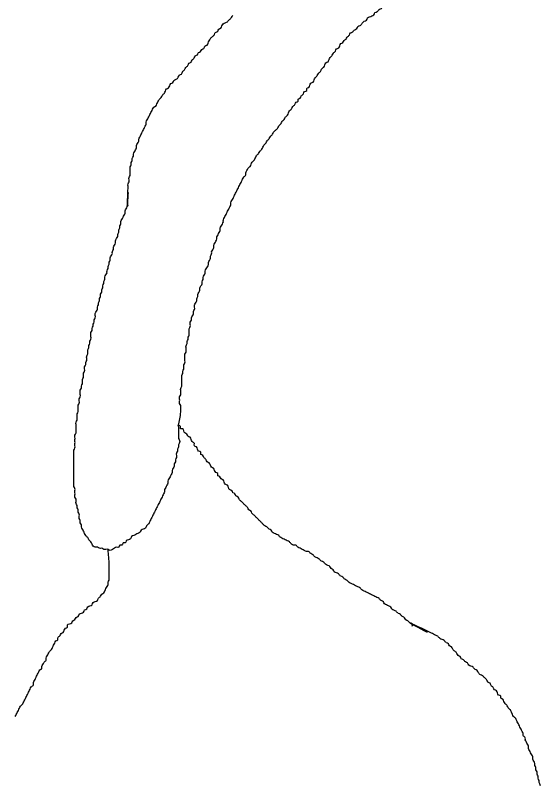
# Model space of a CAD drawing. Extents: x 813775 to 1157140, y 1757555 to 1979907.
# Drawn here: x 1015684 to 1017068, y 1861143 to 1863138 of the extents above; entities that cross this region are included whole.
import ezdxf

# ---------------------------------------------------------------- set-up
doc = ezdxf.new("R2010")
doc.units = 0
doc.layers.add('Level 35', color=7, linetype='Continuous')

msp = doc.modelspace()

# ---------------------------------------------------------------- linework, layer by layer
at = {"layer": 'Level 35'}
for points in [[(1016548.7, 1863075.6), (1016551.5, 1863081.1), (1016557, 1863086.7), (1016559.8, 1863092.3), (1016565.4, 1863095.1), (1016571, 1863100.7), (1016576.6, 1863103.5), (1016579.4, 1863109.1), (1016584.9, 1863111.8), (1016590.5, 1863117.4), (1016596.1, 1863123), (1016601.7, 1863125.8), (1016604.5, 1863131.4), (1016610, 1863134.2), (1016615.6, 1863137), (1016621.2, 1863139.8), (1016624, 1863145.3), (1016629.6, 1863148.1), (1016635.2, 1863153.7), (1016640.7, 1863156.5), (1016646.3, 1863162.1), (1016651.9, 1863164.9), (1016657.5, 1863167.7), (1016663, 1863170.5), (1016668.6, 1863173.3), (1016674.2, 1863176), (1016677, 1863181.6), (1016682.6, 1863184.4), (1016688.2, 1863187.2), (1016693.7, 1863190), (1016696.5, 1863195.6), (1016702.1, 1863198.4)], [(1015978.7, 1862675.1), (1015976.8, 1862638.2), (1015978.7, 1862686.3), (1015978.7, 1862691.9), (1015978.7, 1862697.4), (1015981.5, 1862703), (1015981.5, 1862708.6), (1015981.5, 1862714.2), (1015984.3, 1862719.8), (1015984.3, 1862725.3), (1015984.3, 1862730.9), (1015984.3, 1862736.5), (1015984.3, 1862742.1), (1015987.1, 1862747.7), (1015987.1, 1862753.3), (1015989.9, 1862758.8), (1015989.9, 1862764.4), (1015992.7, 1862770), (1015992.7, 1862775.6), (1015995.5, 1862781.2), (1015998.3, 1862786.7), (1016001.1, 1862792.3), (1016001.1, 1862797.9), (1016003.8, 1862803.5), (1016006.6, 1862809.1), (1016006.6, 1862814.7), (1016009.4, 1862820.2), (1016012.2, 1862825.8), (1016015, 1862831.4), (1016017.8, 1862837), (1016020.6, 1862842.6), (1016023.4, 1862848.2), (1016026.2, 1862853.7), (1016026.2, 1862859.3), (1016029, 1862864.9), (1016031.7, 1862870.5), (1016034.5, 1862876.1), (1016037.3, 1862881.6), (1016040.1, 1862887.2), (1016042.9, 1862892.8), (1016045.7, 1862898.4), (1016051.3, 1862901.2), (1016054.1, 1862906.8), (1016056.8, 1862912.3), (1016059.6, 1862917.9), (1016065.2, 1862923.5), (1016068, 1862929.1), (1016073.6, 1862934.7), (1016076.4, 1862940.3), (1016079.2, 1862945.8), (1016084.7, 1862948.6), (1016087.5, 1862954.2), (1016090.3, 1862959.8), (1016095.9, 1862962.6), (1016098.7, 1862968.2), (1016104.3, 1862971), (1016109.9, 1862976.5), (1016112.6, 1862982.1), (1016118.2, 1862984.9), (1016121, 1862990.5), (1016126.6, 1862996.1), (1016129.4, 1863001.7), (1016135, 1863007.2), (1016137.8, 1863012.8), (1016143.3, 1863015.6), (1016146.1, 1863021.2), (1016151.7, 1863026.8), (1016154.5, 1863032.4), (1016160.1, 1863035.2), (1016162.9, 1863040.7), (1016168.4, 1863043.5), (1016171.2, 1863049.1), (1016176.8, 1863051.9), (1016179.6, 1863057.5), (1016185.2, 1863060.3), (1016188, 1863065.9), (1016190.8, 1863071.4), (1016193.5, 1863077), (1016199.1, 1863082.6), (1016204.7, 1863088.2), (1016207.5, 1863093.8), (1016213.1, 1863096.6), (1016215.9, 1863102.1), (1016221.4, 1863104.9), (1016224.2, 1863110.5), (1016227, 1863116.1), (1016232.6, 1863118.9), (1016238.2, 1863121.7), (1016243.8, 1863127.3), (1016249.3, 1863132.8), (1016252.1, 1863138.4)], [(1016227.9, 1862598.3), (1016227.9, 1862603.9), (1016230.6, 1862609.5), (1016233.4, 1862615), (1016236.2, 1862620.6), (1016239, 1862626.2), (1016241.8, 1862631.8), (1016244.6, 1862637.4), (1016247.4, 1862642.9), (1016247.4, 1862648.5), (1016250.2, 1862654.1), (1016253, 1862659.7), (1016255.8, 1862665.3), (1016258.5, 1862670.9), (1016261.3, 1862676.4), (1016264.1, 1862682), (1016266.9, 1862687.6), (1016269.7, 1862693.2), (1016272.5, 1862698.8), (1016275.3, 1862704.3), (1016278.1, 1862709.9), (1016280.9, 1862715.5), (1016286.4, 1862721.1), (1016286.4, 1862726.7), (1016289.2, 1862732.3), (1016292, 1862737.8), (1016297.6, 1862743.4), (1016300.4, 1862749), (1016303.2, 1862754.6), (1016308.8, 1862760.2), (1016311.5, 1862765.8), (1016314.3, 1862771.3), (1016319.9, 1862776.9), (1016322.7, 1862782.5), (1016328.3, 1862788.1), (1016331.1, 1862793.7), (1016333.9, 1862799.2), (1016339.4, 1862804.8), (1016342.2, 1862810.4), (1016347.8, 1862816), (1016350.6, 1862821.6), (1016356.2, 1862827.2), (1016359, 1862832.7), (1016364.6, 1862838.3), (1016370.1, 1862843.9), (1016372.9, 1862849.5), (1016378.5, 1862855.1), (1016381.3, 1862860.6), (1016386.9, 1862866.2), (1016389.7, 1862871.8), (1016395.2, 1862877.4), (1016398, 1862883), (1016400.8, 1862888.6), (1016406.4, 1862894.1), (1016409.2, 1862899.7), (1016414.8, 1862905.3), (1016417.6, 1862910.9), (1016423.1, 1862913.7), (1016423.1, 1862919.3), (1016428.7, 1862922.1), (1016431.5, 1862927.6), (1016437.1, 1862933.2), (1016439.9, 1862938.8), (1016445.5, 1862941.6), (1016445.5, 1862947.2), (1016451, 1862950), (1016453.8, 1862955.5), (1016456.6, 1862961.1), (1016462.2, 1862963.9), (1016465, 1862969.5), (1016467.8, 1862975.1), (1016473.3, 1862980.7), (1016476.1, 1862986.2), (1016481.7, 1862991.8), (1016484.5, 1862997.4), (1016490.1, 1863003), (1016492.9, 1863008.6), (1016495.7, 1863014.2), (1016501.2, 1863017), (1016504, 1863022.5), (1016506.8, 1863028.1), (1016512.4, 1863033.7), (1016515.2, 1863039.3), (1016520.8, 1863044.9), (1016523.6, 1863050.4), (1016529.1, 1863053.2), (1016531.9, 1863058.8), (1016534.7, 1863064.4), (1016540.3, 1863067.2), (1016543.1, 1863072.8), (1016548.7, 1863075.6)], [(1015893.1, 1862353.5), (1015893.1, 1862359.1), (1015895.9, 1862364.7), (1015898.7, 1862370.2), (1015898.7, 1862375.8), (1015901.5, 1862381.4), (1015901.5, 1862387), (1015904.3, 1862392.6), (1015904.3, 1862398.2), (1015907, 1862403.7), (1015907, 1862409.3), (1015909.8, 1862414.9), (1015909.8, 1862420.5), (1015912.6, 1862426.1), (1015912.6, 1862431.6), (1015915.4, 1862437.2), (1015915.4, 1862442.8), (1015918.2, 1862448.4), (1015918.2, 1862454), (1015921, 1862459.6), (1015923.8, 1862465.1), (1015923.8, 1862470.7), (1015926.6, 1862476.3), (1015926.6, 1862481.9), (1015929.4, 1862487.5), (1015929.4, 1862493.1), (1015932.1, 1862498.6), (1015932.1, 1862504.2), (1015934.9, 1862509.8), (1015937.7, 1862515.4), (1015937.7, 1862521), (1015940.5, 1862526.5), (1015940.5, 1862532.1), (1015943.3, 1862537.7), (1015946.1, 1862543.3), (1015946.1, 1862548.9), (1015948.9, 1862554.5), (1015951.7, 1862560), (1015951.7, 1862565.6), (1015954.5, 1862571.2), (1015954.5, 1862576.8), (1015957.3, 1862582.4), (1015957.3, 1862587.9), (1015960, 1862593.5), (1015960, 1862599.1), (1015962.8, 1862604.7), (1015965.6, 1862610.3), (1015968.4, 1862615.9), (1015971.2, 1862621.4), (1015971.2, 1862627), (1015974, 1862632.6), (1015976.8, 1862638.2), (1015979.1, 1862642.8)], [(1016110.1, 1862066), (1016116.3, 1862101.5), (1016116.3, 1862107.1), (1016116.3, 1862112.6), (1016116.3, 1862118.2), (1016113.5, 1862123.8), (1016113.5, 1862129.4), (1016113.5, 1862135), (1016113.5, 1862140.6), (1016116.3, 1862146.1), (1016116.3, 1862151.7), (1016116.3, 1862157.3), (1016116.3, 1862162.9), (1016119.1, 1862168.5), (1016119.1, 1862174), (1016119.1, 1862179.6), (1016119.1, 1862185.2), (1016119.1, 1862190.8), (1016119.1, 1862196.4), (1016121.8, 1862202), (1016121.8, 1862207.5), (1016124.6, 1862213.1), (1016124.6, 1862218.7), (1016124.6, 1862224.3), (1016127.4, 1862229.9), (1016127.4, 1862235.4), (1016127.4, 1862241), (1016127.4, 1862246.6), (1016127.4, 1862252.2), (1016130.2, 1862257.8), (1016130.2, 1862263.4), (1016130.2, 1862268.9), (1016130.2, 1862274.5), (1016133, 1862280.1), (1016133, 1862285.7), (1016135.8, 1862291.3), (1016135.8, 1862296.9), (1016138.6, 1862302.4), (1016138.6, 1862308), (1016138.6, 1862313.6), (1016138.6, 1862319.2), (1016141.4, 1862324.8), (1016141.4, 1862330.3), (1016141.4, 1862335.9), (1016144.2, 1862341.5), (1016144.2, 1862347.1), (1016147, 1862352.7), (1016149.7, 1862358.3), (1016149.7, 1862363.8), (1016152.5, 1862369.4), (1016152.5, 1862375), (1016152.5, 1862380.6), (1016155.3, 1862386.2), (1016158.1, 1862391.7), (1016158.1, 1862397.3), (1016160.9, 1862402.9), (1016160.9, 1862408.5), (1016163.7, 1862414.1), (1016166.5, 1862419.7), (1016166.5, 1862425.2), (1016169.3, 1862430.8), (1016172.1, 1862436.4), (1016172.1, 1862442), (1016174.9, 1862447.6), (1016174.9, 1862453.2), (1016177.6, 1862458.7), (1016180.4, 1862464.3), (1016180.4, 1862469.9), (1016183.2, 1862475.5), (1016186, 1862481.1), (1016188.8, 1862486.6), (1016188.8, 1862492.2), (1016191.6, 1862497.8), (1016194.4, 1862503.4), (1016194.4, 1862509), (1016197.2, 1862514.6), (1016197.2, 1862520.1), (1016200, 1862525.7), (1016202.7, 1862531.3), (1016202.7, 1862536.9), (1016205.5, 1862542.5), (1016208.3, 1862548), (1016211.1, 1862553.6), (1016211.1, 1862559.2), (1016213.9, 1862564.8), (1016216.7, 1862570.4), (1016219.5, 1862576), (1016219.5, 1862581.5), (1016222.3, 1862587.1), (1016225.1, 1862592.7), (1016227.9, 1862598.3)], [(1015845.7, 1861851.1), (1015845.7, 1861856.7), (1015842.9, 1861862.3), (1015842.9, 1861867.8), (1015842.9, 1861873.4), (1015840.1, 1861879), (1015840.1, 1861884.6), (1015840.1, 1861890.2), (1015840.1, 1861895.8), (1015840.1, 1861901.3), (1015837.3, 1861906.9), (1015837.3, 1861912.5), (1015837.3, 1861918.1), (1015837.3, 1861923.7), (1015837.3, 1861929.3), (1015837.3, 1861934.8), (1015837.3, 1861940.4), (1015837.3, 1861946), (1015837.3, 1861951.6), (1015837.3, 1861957.2), (1015837.3, 1861962.7), (1015837.3, 1861968.3), (1015837.3, 1861973.9), (1015837.3, 1861979.5), (1015837.3, 1861985.1), (1015837.3, 1861990.7), (1015837.3, 1861996.2), (1015837.3, 1862001.8), (1015840.1, 1862007.4), (1015840.1, 1862013), (1015840.1, 1862018.6), (1015840.1, 1862024.1), (1015840.1, 1862029.7), (1015840.1, 1862035.3), (1015840.1, 1862040.9), (1015842.9, 1862046.5), (1015842.9, 1862052.1), (1015842.9, 1862057.6), (1015842.9, 1862063.2), (1015842.9, 1862068.8), (1015842.9, 1862074.4), (1015845.7, 1862080), (1015845.7, 1862085.6), (1015845.7, 1862091.1), (1015845.7, 1862096.7), (1015848.5, 1862102.3), (1015848.5, 1862107.9), (1015848.5, 1862113.5), (1015848.5, 1862119), (1015851.2, 1862124.6), (1015851.2, 1862130.2), (1015851.2, 1862135.8), (1015854, 1862141.4), (1015854, 1862147), (1015854, 1862152.5), (1015854, 1862158.1), (1015856.8, 1862163.7), (1015856.8, 1862169.3), (1015859.6, 1862174.9), (1015859.6, 1862180.4), (1015859.6, 1862186), (1015862.4, 1862191.6), (1015862.4, 1862197.2), (1015862.4, 1862202.8), (1015865.2, 1862208.4), (1015865.2, 1862213.9), (1015865.2, 1862219.5), (1015868, 1862225.1), (1015868, 1862230.7), (1015870.8, 1862236.3), (1015870.8, 1862241.9), (1015870.8, 1862247.4), (1015873.6, 1862253), (1015873.6, 1862258.6), (1015873.6, 1862264.2), (1015876.4, 1862269.8), (1015876.4, 1862275.3), (1015879.1, 1862280.9), (1015879.1, 1862286.5), (1015881.9, 1862292.1), (1015881.9, 1862297.7), (1015881.9, 1862303.3), (1015881.9, 1862308.8), (1015884.7, 1862314.4), (1015884.7, 1862320), (1015887.5, 1862325.6), (1015887.5, 1862331.2), (1015890.3, 1862336.7), (1015890.3, 1862342.3), (1015893.1, 1862347.9), (1015893.1, 1862353.5)], [(1016110.1, 1862066), (1016110.7, 1862043.7), (1016110.7, 1862038.1), (1016110.7, 1862032.5), (1016113.5, 1862026.9), (1016113.5, 1862021.4), (1016110.7, 1862015.8), (1016110.7, 1862010.2), (1016107.9, 1862004.6), (1016107.9, 1861999), (1016105.1, 1861993.4), (1016105.1, 1861987.9), (1016105.1, 1861982.3), (1016102.3, 1861976.7), (1016102.3, 1861971.1), (1016099.5, 1861965.5), (1016099.5, 1861960), (1016096.7, 1861954.4), (1016093.9, 1861948.8), (1016093.9, 1861943.2), (1016091.2, 1861937.6), (1016088.4, 1861932), (1016085.6, 1861926.5), (1016082.8, 1861920.9), (1016082.8, 1861915.3), (1016080, 1861909.7), (1016077.2, 1861904.1), (1016074.4, 1861898.5), (1016074.4, 1861893), (1016071.6, 1861887.4), (1016068.8, 1861881.8), (1016066.1, 1861876.2), (1016063.3, 1861870.6), (1016060.5, 1861865.1), (1016057.7, 1861859.5), (1016054.9, 1861853.9), (1016052.1, 1861848.3), (1016049.3, 1861842.7), (1016046.5, 1861837.1), (1016043.7, 1861831.6), (1016040.9, 1861826), (1016038.2, 1861820.4), (1016035.4, 1861814.8), (1016032.6, 1861809.2), (1016027, 1861803.7), (1016024.2, 1861798.1), (1016018.6, 1861795.3), (1016013, 1861792.5), (1016010.3, 1861786.9), (1016004.7, 1861784.1), (1015999.1, 1861781.3), (1015993.5, 1861778.5), (1015987.9, 1861775.7), (1015985.2, 1861770.2), (1015979.6, 1861767.4), (1015974, 1861764.6), (1015971.2, 1861759), (1015965.6, 1861759), (1015962.8, 1861753.4), (1015957.3, 1861753.4), (1015954.5, 1861747.8), (1015948.9, 1861747.8), (1015943.3, 1861745), (1015937.7, 1861742.2), (1015932.1, 1861739.5), (1015926.6, 1861742.2), (1015921, 1861742.2), (1015915.4, 1861742.2), (1015909.8, 1861745), (1015904.3, 1861745), (1015898.7, 1861747.8), (1015893.1, 1861747.8), (1015887.5, 1861750.6), (1015884.7, 1861756.2), (1015881.9, 1861761.8), (1015876.4, 1861767.4), (1015873.6, 1861773), (1015868, 1861778.5), (1015865.2, 1861784.1), (1015862.4, 1861789.7), (1015859.6, 1861795.3), (1015856.8, 1861800.9), (1015856.8, 1861806.4), (1015854, 1861812), (1015854, 1861817.6), (1015851.2, 1861823.2), (1015851.2, 1861828.8), (1015851.2, 1861834.4), (1015848.5, 1861839.9), (1015848.5, 1861845.5), (1015845.7, 1861851.1)], [(1016252.4, 1861890.2), (1016249.6, 1861895.8), (1016244, 1861898.5), (1016241.2, 1861904.1), (1016238.5, 1861909.7), (1016232.9, 1861912.5), (1016230.1, 1861918.1), (1016227.3, 1861923.7), (1016221.7, 1861926.5), (1016218.9, 1861932), (1016213.3, 1861934.8), (1016213.3, 1861940.4), (1016207.8, 1861943.2), (1016205, 1861948.8), (1016202.2, 1861954.4), (1016196.6, 1861957.2), (1016193.8, 1861962.7), (1016191, 1861968.3), (1016185.5, 1861971.1), (1016182.7, 1861976.7), (1016177.1, 1861982.3), (1016174.3, 1861987.9), (1016168.7, 1861990.7), (1016168.7, 1861996.2), (1016163.1, 1861999), (1016160.3, 1862004.6), (1016157.6, 1862010.2), (1016152, 1862013), (1016152, 1862018.6), (1016146.4, 1862024.1), (1016143.6, 1862029.7), (1016140.8, 1862035.3), (1016135.2, 1862038.1), (1016132.4, 1862043.7), (1016126.9, 1862046.5), (1016124.1, 1862052.1), (1016121.3, 1862057.6), (1016115.7, 1862057.6), (1016115.7, 1862063.2), (1016110.1, 1862066)], [(1016721.1, 1861541.3), (1016721.1, 1861546.9), (1016715.5, 1861549.7), (1016709.9, 1861555.2), (1016704.3, 1861558), (1016701.5, 1861563.6), (1016696, 1861566.4), (1016690.4, 1861572), (1016684.8, 1861574.8), (1016679.2, 1861580.4), (1016673.6, 1861583.2), (1016668.1, 1861585.9), (1016665.3, 1861591.5), (1016659.7, 1861594.3), (1016654.1, 1861597.1), (1016648.5, 1861599.9), (1016645.8, 1861605.5), (1016640.2, 1861608.3), (1016634.6, 1861613.9), (1016629, 1861616.7), (1016623.4, 1861619.4), (1016617.9, 1861622.2), (1016612.3, 1861625), (1016606.7, 1861627.8), (1016601.1, 1861630.6), (1016595.5, 1861633.4), (1016590, 1861636.2), (1016584.4, 1861641.8), (1016578.8, 1861644.6), (1016573.2, 1861647.4), (1016567.6, 1861650.1), (1016562.1, 1861652.9), (1016556.5, 1861655.7), (1016550.9, 1861661.3), (1016545.3, 1861664.1), (1016539.7, 1861669.7), (1016534.2, 1861672.5), (1016528.6, 1861678.1), (1016523, 1861680.8), (1016517.4, 1861683.6), (1016514.6, 1861689.2), (1016509.1, 1861692), (1016506.3, 1861697.6), (1016500.7, 1861700.4), (1016495.1, 1861703.2), (1016489.5, 1861708.8), (1016484, 1861711.5), (1016478.4, 1861717.1), (1016472.8, 1861719.9), (1016467.2, 1861722.7), (1016461.6, 1861728.3), (1016456.1, 1861731.1), (1016450.5, 1861736.7), (1016444.9, 1861736.7), (1016439.3, 1861739.5), (1016433.7, 1861742.2), (1016428.2, 1861745), (1016422.6, 1861747.8), (1016417, 1861753.4), (1016411.4, 1861753.4), (1016405.8, 1861756.2), (1016400.3, 1861761.8), (1016394.7, 1861764.6), (1016389.1, 1861767.4), (1016383.5, 1861770.2), (1016377.9, 1861773), (1016372.4, 1861778.5), (1016366.8, 1861781.3), (1016361.2, 1861784.1), (1016355.6, 1861786.9), (1016352.8, 1861792.5), (1016347.3, 1861795.3), (1016341.7, 1861800.9), (1016336.1, 1861803.7), (1016330.5, 1861809.2), (1016324.9, 1861814.8), (1016319.4, 1861820.4), (1016313.8, 1861826), (1016308.2, 1861831.6), (1016302.6, 1861837.1), (1016299.8, 1861842.7), (1016294.3, 1861845.5), (1016291.5, 1861851.1), (1016285.9, 1861856.7), (1016280.3, 1861862.3), (1016274.7, 1861867.8), (1016269.1, 1861873.4), (1016266.4, 1861879), (1016260.8, 1861881.8), (1016258, 1861887.4), (1016252.4, 1861890.2)], [(1015684, 1861305), (1015686.7, 1861310.2), (1015689.4, 1861315.8), (1015692.2, 1861321.4), (1015695, 1861327), (1015697.8, 1861332.6), (1015703.4, 1861338.1), (1015706.2, 1861343.7), (1015709, 1861349.3), (1015711.8, 1861354.9), (1015714.6, 1861360.5), (1015717.3, 1861366.1), (1015720.1, 1861371.6), (1015722.9, 1861377.2), (1015725.7, 1861382.8), (1015731.3, 1861388.4), (1015731.3, 1861394), (1015734.1, 1861399.5), (1015736.9, 1861405.1), (1015739.7, 1861410.7), (1015742.4, 1861416.3), (1015745.2, 1861421.9), (1015748, 1861427.5), (1015753.6, 1861430.2), (1015753.6, 1861435.8), (1015756.4, 1861441.4), (1015759.2, 1861447), (1015764.8, 1861452.6), (1015764.8, 1861458.2), (1015767.6, 1861463.7), (1015770.3, 1861469.3), (1015773.1, 1861474.9), (1015778.7, 1861480.5), (1015781.5, 1861486.1), (1015784.3, 1861491.7), (1015787.1, 1861497.2), (1015789.9, 1861502.8), (1015795.5, 1861505.6), (1015795.5, 1861511.2), (1015801, 1861516.8), (1015803.8, 1861522.4), (1015809.4, 1861525.1), (1015812.2, 1861530.7), (1015815, 1861536.3), (1015820.6, 1861539.1), (1015820.6, 1861544.7), (1015826.1, 1861547.5), (1015831.7, 1861550.3), (1015834.5, 1861555.8), (1015840.1, 1861558.6), (1015842.9, 1861564.2), (1015848.5, 1861567), (1015851.2, 1861572.6), (1015856.8, 1861575.4), (1015862.4, 1861578.2), (1015865.2, 1861583.8), (1015870.8, 1861586.5), (1015873.6, 1861592.1), (1015879.1, 1861594.9), (1015884.7, 1861597.7), (1015887.5, 1861603.3), (1015893.1, 1861606.1), (1015898.7, 1861608.9), (1015901.5, 1861614.5), (1015907, 1861620), (1015909.8, 1861625.6), (1015915.4, 1861628.4), (1015918.2, 1861634), (1015921, 1861639.6), (1015923.8, 1861645.2), (1015926.6, 1861650.7), (1015926.6, 1861656.3), (1015929.4, 1861661.9), (1015929.4, 1861667.5), (1015929.4, 1861673.1), (1015929.4, 1861678.7), (1015929.4, 1861684.2), (1015929.4, 1861689.8), (1015929.4, 1861695.4), (1015929.4, 1861701), (1015926.6, 1861742.2)], [(1016980.5, 1861316.9), (1016977.7, 1861322.4), (1016972.1, 1861328), (1016969.4, 1861333.6), (1016963.8, 1861339.2), (1016961, 1861344.8), (1016958.2, 1861350.4), (1016952.6, 1861353.1), (1016952.6, 1861358.7), (1016947, 1861361.5), (1016944.3, 1861367.1), (1016941.5, 1861372.7), (1016935.9, 1861375.5), (1016933.1, 1861381.1), (1016927.5, 1861386.6), (1016924.7, 1861392.2), (1016919.1, 1861395), (1016916.4, 1861400.6), (1016910.8, 1861406.2), (1016905.2, 1861411.8), (1016899.6, 1861414.5), (1016894, 1861420.1), (1016891.2, 1861425.7), (1016885.7, 1861428.5), (1016880.1, 1861434.1), (1016874.5, 1861436.9), (1016868.9, 1861439.7), (1016866.1, 1861445.3), (1016860.6, 1861448), (1016855, 1861453.6), (1016849.4, 1861456.4), (1016846.6, 1861462), (1016841, 1861464.8), (1016838.2, 1861470.4), (1016832.7, 1861476), (1016827.1, 1861481.5), (1016824.3, 1861487.1), (1016818.7, 1861489.9), (1016815.9, 1861495.5), (1016810.3, 1861498.3), (1016804.8, 1861503.9), (1016799.2, 1861506.7), (1016793.6, 1861509.4), (1016788, 1861515), (1016782.4, 1861517.8), (1016776.9, 1861520.6), (1016771.3, 1861523.4), (1016715.5, 1861549.7), (1016760.1, 1861526.2)], [(1017036.3, 1860811.7), (1017036.3, 1860817.3), (1017039.1, 1860822.8), (1017041.9, 1860828.4), (1017044.7, 1860834), (1017047.5, 1860839.6), (1017047.5, 1860845.2), (1017050.3, 1860850.8), (1017053, 1860856.3), (1017053, 1860861.9), (1017055.8, 1860867.5), (1017055.8, 1860873.1), (1017055.8, 1860878.7), (1017055.8, 1860884.2), (1017058.6, 1860889.8), (1017058.6, 1860895.4), (1017058.6, 1860901), (1017061.4, 1860906.6), (1017061.4, 1860912.2), (1017061.4, 1860917.7), (1017061.4, 1860923.3), (1017064.2, 1860928.9), (1017064.2, 1860934.5), (1017064.2, 1860940.1), (1017064.2, 1860945.6), (1017064.2, 1860951.2), (1017064.2, 1860956.8), (1017067, 1860962.4), (1017067, 1860968), (1017067, 1860973.6), (1017067, 1860979.1), (1017067, 1860984.7), (1017067, 1860990.3), (1017067, 1860995.9), (1017067, 1861001.5), (1017067, 1861007.1), (1017067, 1861012.6), (1017067, 1861018.2), (1017067, 1861023.8), (1017067, 1861029.4), (1017067, 1861035), (1017067, 1861040.5), (1017064.2, 1861046.1), (1017064.2, 1861051.7), (1017064.2, 1861057.3), (1017064.2, 1861062.9), (1017064.2, 1861068.5), (1017061.4, 1861074), (1017061.4, 1861079.6), (1017061.4, 1861085.2), (1017061.4, 1861090.8), (1017058.6, 1861096.4), (1017058.6, 1861101.9), (1017058.6, 1861107.5), (1017055.8, 1861113.1), (1017055.8, 1861121.5), (1017055.8, 1861127.1), (1017053, 1861132.6), (1017053, 1861138.2), (1017050.3, 1861143.8), (1017050.3, 1861149.4), (1017047.5, 1861155), (1017047.5, 1861160.6), (1017044.7, 1861166.1), (1017044.7, 1861171.7), (1017041.9, 1861177.3), (1017041.9, 1861182.9), (1017039.1, 1861188.5), (1017036.3, 1861194.1), (1017036.3, 1861199.6), (1017033.5, 1861205.2), (1017030.7, 1861210.8), (1017027.9, 1861216.4), (1017025.2, 1861222), (1017025.2, 1861227.5), (1017022.4, 1861233.1), (1017019.6, 1861238.7), (1017016.8, 1861244.3), (1017016.8, 1861249.9), (1017011.2, 1861255.5), (1017011.2, 1861261), (1017008.4, 1861266.6), (1017005.6, 1861272.2), (1017002.8, 1861277.8), (1017000, 1861283.4), (1016997.3, 1861289), (1016994.5, 1861294.5), (1016991.7, 1861300.1), (1016986.1, 1861305.7), (1016983.3, 1861311.3), (1016980.5, 1861316.9)]]:
    msp.add_spline(points, degree=3, dxfattribs=at)

doc.saveas('drawing.dxf')
